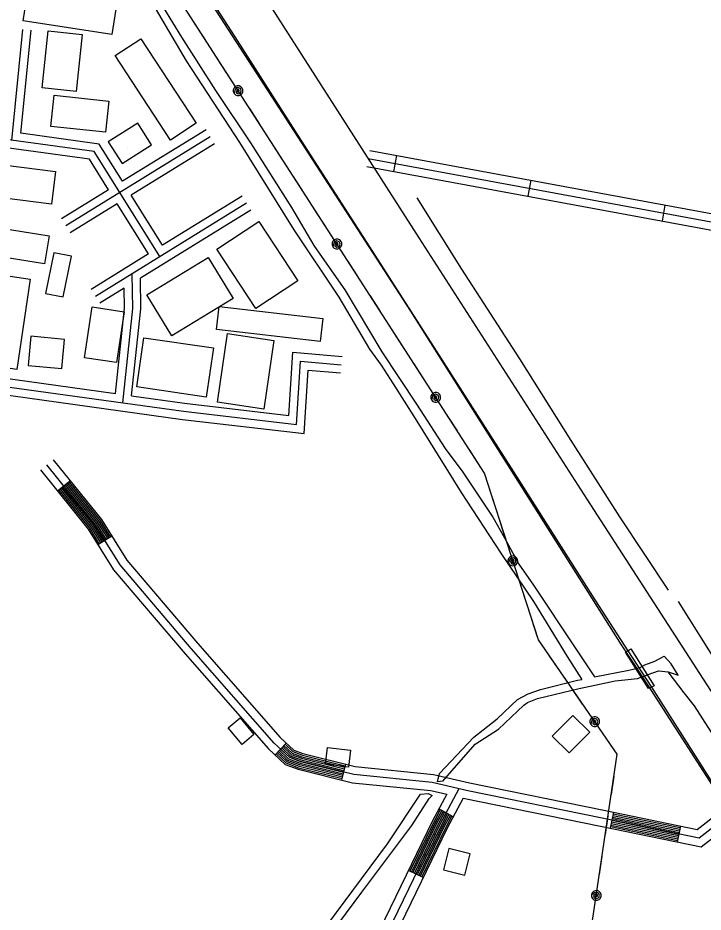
# Model space of a CAD drawing. Extents: x 3297735 to 3335592, y 670436 to 695807.
# Drawn here: x 3329591 to 3330846, y 687748 to 689386 of the extents above; entities that cross this region are included whole.
import ezdxf

# ---------------------------------------------------------------- set-up
doc = ezdxf.new("R2010")
doc.units = 0
for name, color, linetype in [('V-BLDG-OTLN', 7, 'Continuous'), ('V-BRDG-OTLN', 7, 'Continuous'), ('V-RAIL-TRAK', 7, 'Continuous'), ('V-ROAD-CNTR', 7, 'Continuous'), ('V-TOPO-SHOR', 7, 'Continuous'), ('V-UTIL-LINE', 7, 'Continuous')]:
    doc.layers.add(name, color=color, linetype=linetype)

msp = doc.modelspace()

# ---------------------------------------------------------------- linework, layer by layer
at = {"layer": 'V-BLDG-OTLN'}
for points in [[(3329609.7, 689438.1), (3329772, 689413.5), (3329763.2, 689355.5), (3329600.9, 689380.1)], [(3329635.6, 689257.8), (3329646.8, 689361.8), (3329708.8, 689355.2), (3329697.6, 689251.1)], [(3329816.1, 689347.7), (3329917.8, 689192.9), (3329870.8, 689162.1), (3329769.2, 689316.8)], [(3329657.5, 689244.4), (3329757.4, 689233.5), (3329751.2, 689176.2), (3329651.3, 689187.1)], [(3329781.8, 689118.9), (3329836, 689153.2), (3329810.7, 689193.1), (3329756.5, 689158.8)], [(3329791.1, 689146.3), (3329791.1, 689146.3)], [(3329501.2, 689124.3), (3329660.1, 689104.2), (3329652.6, 689044.7), (3329493.7, 689064.8)], [(3329483.8, 689012.9), (3329648.1, 688986.6), (3329639.9, 688935.3), (3329475.6, 688961.7)], [(3330032.4, 689012.8), (3330103.9, 688904.4), (3330026.9, 688853.6), (3329955.5, 688962.1)], [(3329689.4, 688949.2), (3329656.9, 688955.8), (3329641.7, 688881.3), (3329674.2, 688874.7)], [(3329827.4, 688878.7), (3329939.6, 688946.7), (3329985.1, 688871.7), (3329872.8, 688803.7)], [(3329527.3, 688751), (3329551.7, 688916.4), (3329613.6, 688907.2), (3329589.1, 688741.9)], [(3329713.1, 688763.4), (3329726.8, 688856.4), (3329785.5, 688847.7), (3329771.8, 688754.8)], [(3330144.6, 688792.9), (3329954.6, 688815.1), (3329959.6, 688857.3), (3330149.5, 688835.1)], [(3329671.3, 688743.7), (3329676.2, 688797.1), (3329614.6, 688802.8), (3329609.6, 688749.4)], [(3329936, 688691.4), (3329808.6, 688709.9), (3329821.7, 688800), (3329949.1, 688781.5)], [(3329956.5, 688682), (3329975, 688807.5), (3330060.1, 688794.9), (3330041.7, 688669.4)], [(3329998, 688103.9), (3330023.3, 688073.2), (3330001.6, 688055.3), (3329976.2, 688085.9)], [(3330569.8, 688070.3), (3330607.6, 688108.4), (3330638.5, 688077.8), (3330600.7, 688039.7)], [(3330158.2, 688049.9), (3330200.5, 688044.8), (3330196.8, 688013.9), (3330154.5, 688019)], [(3330370.7, 687825.5), (3330409.5, 687815.9), (3330419.2, 687854.7), (3330380.3, 687864.4)]]:
    msp.add_lwpolyline(points, close=True, dxfattribs=at)
at = {"layer": 'V-BRDG-OTLN'}
msp.add_lwpolyline([(3330713.7, 688230.6), (3330756.5, 688162.7), (3330751.4, 688160.2), (3330746.3, 688157.8), (3330704.2, 688224.4), (3330708.2, 688226.9)], close=True, dxfattribs=at)
at = {"layer": 'V-RAIL-TRAK'}
msp.add_lwpolyline([(3329613.3, 689935.4), (3329619.3, 689926.8), (3329632.2, 689906.5), (3329726.2, 689761), (3329742.7, 689735.1), (3329824.3, 689606.7), (3329879.6, 689519.7), (3329988.2, 689351.2), (3330103.6, 689170.4), (3330229.4, 688975.3), (3330357.3, 688776.2), (3330508.7, 688538.9), (3330647.6, 688320.1), (3330708.2, 688226.9), (3330751.4, 688160.2), (3330886.8, 687946.9), (3330917.6, 687899.2), (3330976.6, 687807.6), (3331107.3, 687603.7), (3331206.1, 687449.4), (3331367.2, 687198.6)], dxfattribs=at)
at = {"layer": 'V-ROAD-CNTR'}
for p, q in [((3330284.5, 689133.8), (3330279.1, 689104.3)), ((3330530.4, 689088.5), (3330525, 689059)), ((3330776.2, 689043.1), (3330770.8, 689013.6)), ((3329687.1, 688537.7), (3329663.7, 688518.9)), ((3329763.1, 688436.5), (3329737.7, 688420.6)), ((3330082.5, 688057.8), (3330062, 688035.9)), ((3330191.1, 688019.2), (3330183.9, 687990.1)), ((3330388.5, 687922.8), (3330362, 687937)), ((3330682, 687931.1), (3330676, 687901.7)), ((3330804.5, 687905.9), (3330798.4, 687876.5)), ((3330333.4, 687811.3), (3330306.4, 687824.4))]:
    msp.add_line(p, q, dxfattribs=at)
for points in [[(3327634.8, 693191.3), (3327924.7, 692735.3), (3328040.4, 692556.2), (3328316.1, 692126.6), (3328721.5, 691496.1), (3328963.9, 691111.5), (3329150, 690824.8), (3329315.6, 690572), (3329489.8, 690297.5), (3329750, 689873.2), (3329947, 689574.8), (3330325.3, 688983.2), (3330632.9, 688504.3), (3330968.6, 687984.8), (3331105.1, 687763.7)], [(3330919.9, 687892), (3330745.8, 688162.6), (3330696.8, 688237.9), (3330310.5, 688848.4), (3330028.3, 689285.2), (3329749.7, 689715.1), (3329704.7, 689793.2), (3329210.1, 690571.2), (3329172.9, 690625.2), (3328716.9, 691335.8), (3328358.5, 691897.7)], [(3329580.2, 689161.5), (3329600.4, 689364.6)], [(3329596.6, 689174.4), (3329615.3, 689363.2)], [(3329851.3, 688948.7), (3329731, 689140.8), (3329439.4, 689180.9), (3329430.9, 689192.6), (3329418.5, 689212.2), (3329400.8, 689233.6), (3329379.6, 689244.3), (3329350.4, 689251.7), (3329320.5, 689262.5), (3329243.9, 689287.3), (3329159.1, 689298), (3329046, 689308.1)], [(3329757.2, 689070.7), (3329722, 689126.9), (3329431, 689166.9), (3329418.5, 689184.2), (3329397.4, 689217.5)], [(3329935.7, 689180.8), (3329782.7, 689086.5)], [(3329782.7, 689086.5), (3329740, 689154.7), (3329596.6, 689174.4)], [(3329943.5, 689168.1), (3329678.8, 689004.8)], [(3329951.4, 689155.3), (3329798.6, 689061)], [(3330235.4, 689142.9), (3331393.1, 688929.3), (3331743.3, 688866.6)], [(3330232.7, 689128.1), (3331390.4, 688914.6), (3332668, 688685.6), (3333378.2, 688558.8)], [(3330229.9, 689113.4), (3331387.7, 688899.8), (3332665.3, 688670.8), (3333375.6, 688544)], [(3329757.2, 689070.7), (3329670.9, 689017.5)], [(3329856.1, 688969.3), (3329798.6, 689061)], [(3329773.1, 689045.3), (3329686.7, 688992)], [(3330009.9, 689046.6), (3329733.4, 688875.8)], [(3329830.5, 688953.5), (3329773.1, 689045.3)], [(3330002, 689059.4), (3329856.1, 688969.3)], [(3330017.7, 689033.9), (3329815.4, 688908.9)], [(3329830.5, 688953.5), (3329725.5, 688888.6)], [(3329783, 688680.8), (3329801.5, 688853.4), (3329800.2, 688917.1)], [(3329799.4, 688693.7), (3329816.5, 688852.7), (3329815.4, 688908.9)], [(3329785.7, 688890.6), (3329741.3, 688863.1)], [(3329769.7, 688697.8), (3329786.5, 688854), (3329785.7, 688890.6)], [(3329799.4, 688693.7), (3329896.4, 688680.2), (3330087.3, 688657.8), (3330094.6, 688773.4), (3330184.7, 688765.6)], [(3329323.8, 688734.8), (3329553.2, 688712.7), (3329894.5, 688665.3), (3330101.3, 688641.1), (3330108.6, 688757.1), (3330183.4, 688750.7)], [(3329336.3, 688718.5), (3329551.5, 688697.8), (3329892.6, 688650.4), (3330115.3, 688624.4), (3330122.6, 688740.8), (3330182.1, 688735.7)], [(3329341.3, 688748.2), (3329555, 688727.6), (3329769.7, 688697.8)], [(3329655.7, 688576.7), (3329744, 688466.9), (3329790.5, 688392.8), (3329920, 688240.5), (3330071.3, 688068.2), (3330096.4, 688044.7), (3330113.1, 688038.4), (3330209, 688014.8), (3330352.4, 688000.3), (3330418.2, 687984.8), (3330664.2, 687934.8), (3330834.9, 687899.7), (3330959.4, 687996.6)], [(3329632.3, 688557.9), (3329719.6, 688449.5), (3329766.2, 688375), (3329897.3, 688220.9), (3330049.8, 688047.4), (3330080.3, 688018.7), (3330104.2, 688009.7), (3330203.9, 687985.2), (3330347.4, 687970.7), (3330376.4, 687963.9)], [(3330968.6, 687984.8), (3330838.7, 687883.6), (3330661.2, 687920.1), (3330415, 687970.2), (3330349.9, 687985.5), (3330206.4, 688000), (3330108.7, 688024), (3330088.4, 688031.7), (3330060.6, 688057.8), (3329908.7, 688230.7), (3329778.4, 688383.9), (3329731.8, 688458.2), (3329644, 688567.3)], [(3329666, 688520.8), (3329722, 688451.2), (3329740.2, 688422.2)], [(3329668.4, 688522.7), (3329724.5, 688453), (3329742.8, 688423.8)], [(3329670.7, 688524.6), (3329726.9, 688454.7), (3329745.3, 688425.4)], [(3329673, 688526.4), (3329729.4, 688456.5), (3329747.8, 688427)], [(3329675.4, 688528.3), (3329731.8, 688458.2), (3329750.4, 688428.6)], [(3329677.7, 688530.2), (3329734.3, 688460), (3329752.9, 688430.1)], [(3329680, 688532.1), (3329736.7, 688461.7), (3329755.5, 688431.7)], [(3329682.4, 688534), (3329739.1, 688463.4), (3329758, 688433.3)], [(3329684.7, 688535.8), (3329741.6, 688465.2), (3329760.6, 688434.9)], [(3330072.3, 688046.8), (3330088.4, 688031.7), (3330108.7, 688024), (3330187.5, 688004.6)], [(3330074.3, 688049), (3330090, 688034.3), (3330109.6, 688026.9), (3330188.2, 688007.5)], [(3330076.4, 688051.2), (3330091.6, 688036.9), (3330110.5, 688029.8), (3330189, 688010.5)], [(3330078.4, 688053.4), (3330093.2, 688039.5), (3330111.3, 688032.6), (3330189.7, 688013.4)], [(3330080.5, 688055.6), (3330094.8, 688042.1), (3330112.2, 688035.5), (3330190.4, 688016.3)], [(3330064, 688038.1), (3330081.9, 688021.3), (3330105.1, 688012.6), (3330184.7, 687993)], [(3330066.1, 688040.3), (3330083.5, 688023.9), (3330106, 688015.4), (3330185.4, 687995.9)], [(3330068.1, 688042.4), (3330085.1, 688026.5), (3330106.9, 688018.3), (3330186.1, 687998.8)], [(3330070.2, 688044.6), (3330086.7, 688029.1), (3330107.8, 688021.2), (3330186.8, 688001.7)], [(3330376.4, 687963.9), (3330350.6, 687915.6), (3330166.7, 687536.4), (3330139.1, 687356.3), (3330110.3, 687207.2), (3330090.4, 687184), (3330054.6, 687166.2), (3330009.8, 687149.5)], [(3330398.8, 687974), (3330364, 687908.8), (3330181.2, 687531.9), (3330153.9, 687353.8), (3330124.2, 687200.4), (3330099.9, 687172), (3330060.6, 687152.4), (3330015.1, 687135.5)], [(3330406.5, 687956.6), (3330658.2, 687905.4), (3330842.4, 687867.5), (3330977.8, 687973)], [(3330406.5, 687956.6), (3330377.3, 687902), (3330195.7, 687527.4), (3330168.6, 687351.2), (3330138.2, 687193.7), (3330109.3, 687159.9), (3330066.6, 687138.6), (3330020.3, 687121.4)], [(3330364.7, 687935.5), (3330353.3, 687914.3), (3330309.1, 687823.1)], [(3330367.3, 687934.1), (3330356, 687912.9), (3330311.8, 687821.8)], [(3330369.9, 687932.7), (3330358.6, 687911.5), (3330314.5, 687820.5)], [(3330372.6, 687931.3), (3330361.3, 687910.2), (3330317.2, 687819.2)], [(3330375.2, 687929.9), (3330364, 687908.8), (3330319.9, 687817.8)], [(3330377.9, 687928.5), (3330366.7, 687907.4), (3330322.6, 687816.5)], [(3330380.5, 687927.1), (3330369.3, 687906.1), (3330325.3, 687815.2)], [(3330383.2, 687925.6), (3330372, 687904.7), (3330328, 687813.9)], [(3330385.8, 687924.2), (3330374.7, 687903.4), (3330330.7, 687812.6)], [(3330679, 687916.4), (3330801.5, 687891.2)], [(3330679.6, 687919.3), (3330802.1, 687894.2)], [(3330680.2, 687922.3), (3330802.7, 687897.1)], [(3330680.8, 687925.2), (3330803.3, 687900.1)], [(3330681.4, 687928.2), (3330803.9, 687903)], [(3330676.6, 687904.7), (3330799.1, 687879.5)], [(3330677.2, 687907.6), (3330799.7, 687882.4)], [(3330677.8, 687910.5), (3330800.3, 687885.4)], [(3330678.4, 687913.5), (3330800.9, 687888.3)]]:
    msp.add_lwpolyline(points, dxfattribs=at)
at = {"layer": 'V-TOPO-SHOR'}
for points in [[(3329808.2, 689485.6), (3329890.7, 689350.7), (3329953.1, 689252.6), (3330016.8, 689157.2), (3330092.3, 689038.7), (3330133.2, 688969.2), (3330152.6, 688940.6), (3330190, 688887.5), (3330257.9, 688774.4), (3330320.9, 688678.3), (3330373.6, 688597.3), (3330406.1, 688553.7), (3330460.8, 688471.3), (3330482.3, 688433.8), (3330508.7, 688385.4), (3330535.7, 688346.6), (3330610.5, 688234.2), (3330647.3, 688178.9)], [(3329822.4, 689438.3), (3329899.4, 689307.4), (3329997.1, 689157.6), (3330096.2, 688997.5), (3330178.6, 688874.2), (3330234.8, 688778.8), (3330256.2, 688749.5), (3330278.4, 688715.5), (3330318.6, 688652.1), (3330403.1, 688516.5), (3330475.8, 688405.5), (3330535.4, 688317), (3330597.1, 688216.1), (3330618.5, 688182.8), (3330624.1, 688174.3)], [(3330321.9, 689056), (3330403.7, 688925.4), (3330509.8, 688761.6), (3330603.6, 688612)], [(3330603.6, 688612), (3330692.8, 688472.2), (3330782.1, 688337.9)], [(3330800.6, 688317), (3330875.5, 688197.4), (3330913.8, 688146.1), (3330930.9, 688127.8)], [(3330647.3, 688178.9), (3330710, 688191.2), (3330730.5, 688196.1), (3330739.4, 688201), (3330757.8, 688208), (3330774.9, 688217)], [(3330781.9, 688188.3), (3330800.5, 688182.3), (3330787.3, 688202.9), (3330774.9, 688217)], [(3330369.3, 687988), (3330428.4, 688055.6), (3330471.3, 688083.3), (3330517.5, 688127.4), (3330524.3, 688132.3), (3330542.7, 688139.3), (3330619.2, 688157.6), (3330684.9, 688171.8), (3330725.9, 688176.2), (3330745.7, 688183.2), (3330764.1, 688190.2), (3330781.9, 688188.3)], [(3330953, 687934.4), (3330891.2, 688031), (3330830.4, 688126), (3330811.1, 688149.8), (3330781.9, 688188.3)], [(3330369.3, 687988), (3330359.7, 687986.7), (3330363.1, 688002.3), (3330426.2, 688068.5), (3330469.1, 688102.4), (3330505.8, 688137.6), (3330525.5, 688148), (3330548.1, 688155.7), (3330615.7, 688172.7), (3330624.1, 688174.3)], [(3330084, 687609.3), (3330100.3, 687635.5), (3330142.8, 687704.9), (3330268.2, 687872.9), (3330328.4, 687964.4), (3330342.3, 687965.6), (3330349.7, 687961.9)], [(3330084, 687609.3), (3330090.2, 687610.8), (3330101.8, 687615.6), (3330103.8, 687619.1), (3330122.1, 687643.9), (3330149.1, 687687.9), (3330221, 687784.9), (3330312.4, 687906.8), (3330344.2, 687956.3), (3330349.7, 687961.9)]]:
    msp.add_lwpolyline(points, dxfattribs=at)
at = {"layer": 'V-UTIL-LINE'}
for points in [[(3330475, 685655.1), (3330447.7, 685743.3), (3330401.5, 685941.4), (3330443.1, 686234.1), (3330505.3, 686525.7), (3330541, 686906), (3330587.8, 687295.4), (3330631.5, 687650.3), (3330688.9, 688037.2), (3330544.4, 688246.5), (3330445.8, 688552.1), (3329849.5, 689477.3), (3329408, 690171.6), (3328970.9, 690864.9), (3328673.3, 691304), (3328183.4, 692092.3), (3327926.6, 692482.3), (3327675, 692862.7), (3327176.6, 693626), (3326955.5, 694013.2), (3326951.1, 694022.1)], [(3329933.2, 689347.4), (3329914.8, 689376)], [(3329973.3, 689285.2), (3329954.9, 689313.8)], [(3329994.4, 689252.4), (3329993.3, 689249.8), (3329995.6, 689250.3), (3329996.6, 689252.8), (3329994.8, 689255.1), (3329991.8, 689253.4), (3329990.7, 689248.8), (3329994.3, 689246.5), (3329998.9, 689248), (3330000.1, 689252.4), (3329998.6, 689256.6), (3329994, 689258.1), (3329989.2, 689255.4), (3329986.9, 689247.5), (3329989.3, 689245), (3329992.5, 689243.6), (3329996.1, 689243.6), (3329999.3, 689244.8), (3330001.8, 689247.3), (3330003.2, 689250.5), (3330003.3, 689254), (3330002, 689257.3), (3329999.6, 689259.8), (3329996.3, 689261.2), (3329992.8, 689261.3), (3329989.6, 689260), (3329987, 689257.5), (3329985.6, 689254.3), (3329985.6, 689250.8), (3329986.9, 689247.5)], [(3330034, 689191.1), (3330015.6, 689219.6)], [(3330074.1, 689128.9), (3330055.7, 689157.4)], [(3330114.2, 689066.7), (3330095.8, 689095.2)], [(3330154.3, 689004.5), (3330135.8, 689033)], [(3330175.4, 688971.7), (3330174.3, 688969), (3330176.6, 688969.5), (3330177.5, 688972.1), (3330175.7, 688974.3), (3330172.8, 688972.6), (3330171.6, 688968.1), (3330175.2, 688965.8), (3330179.9, 688967.2), (3330181.1, 688971.7), (3330179.5, 688975.9), (3330174.9, 688977.3), (3330170.1, 688974.6), (3330167.8, 688966.8), (3330170.3, 688964.3), (3330173.5, 688962.9), (3330177, 688962.8), (3330180.3, 688964.1), (3330182.8, 688966.5), (3330184.2, 688969.8), (3330184.2, 688973.3), (3330182.9, 688976.5), (3330180.5, 688979.1), (3330177.3, 688980.5), (3330173.8, 688980.5), (3330170.5, 688979.2), (3330168, 688976.8), (3330166.6, 688973.6), (3330166.5, 688970.1), (3330167.8, 688966.8)], [(3330214.9, 688910.3), (3330196.5, 688938.9)], [(3330255, 688848.1), (3330236.6, 688876.7)], [(3330295.1, 688785.9), (3330276.7, 688814.5)], [(3330335.2, 688723.7), (3330316.8, 688752.3)], [(3330356.3, 688690.9), (3330355.2, 688688.3), (3330357.5, 688688.8), (3330358.5, 688691.3), (3330356.6, 688693.6), (3330353.7, 688691.9), (3330352.6, 688687.3), (3330356.2, 688685.1), (3330360.8, 688686.5), (3330362, 688690.9), (3330360.5, 688695.1), (3330355.9, 688696.6), (3330351.1, 688693.9), (3330348.8, 688686.1), (3330351.2, 688683.5), (3330354.4, 688682.1), (3330357.9, 688682.1), (3330361.2, 688683.4), (3330363.7, 688685.8), (3330365.1, 688689), (3330365.2, 688692.5), (3330363.9, 688695.8), (3330361.4, 688698.3), (3330358.2, 688699.7), (3330354.7, 688699.8), (3330351.4, 688698.5), (3330348.9, 688696.1), (3330347.5, 688692.8), (3330347.5, 688689.3), (3330348.8, 688686.1)], [(3330395.9, 688629.6), (3330377.5, 688658.1)], [(3330436, 688567.4), (3330417.5, 688595.9)], [(3330462.9, 688499), (3330452.5, 688531.3)], [(3330485.6, 688428.5), (3330475.2, 688460.9)], [(3330497.6, 688391.4), (3330495.9, 688389.1), (3330498.2, 688389), (3330499.8, 688391.3), (3330498.6, 688393.9), (3330495.3, 688393), (3330493.1, 688388.9), (3330496, 688385.8), (3330500.8, 688386), (3330503.1, 688389.9), (3330502.7, 688394.4), (3330498.6, 688397), (3330493.3, 688395.6), (3330489.1, 688388.7), (3330490.8, 688385.6), (3330493.5, 688383.4), (3330496.9, 688382.4), (3330500.4, 688382.8), (3330503.5, 688384.6), (3330505.6, 688387.3), (3330506.6, 688390.7), (3330506.2, 688394.2), (3330504.5, 688397.2), (3330501.7, 688399.4), (3330498.3, 688400.4), (3330494.9, 688400), (3330491.8, 688398.3), (3330489.6, 688395.5), (3330488.6, 688392.1), (3330489.1, 688388.7)], [(3330520, 688321.9), (3330509.6, 688354.3)], [(3330542.7, 688251.5), (3330532.3, 688283.9)], [(3330583.4, 688189.9), (3330564.1, 688217.9)], [(3330625.4, 688129), (3330606.1, 688157)], [(3330647.6, 688096.9), (3330646.6, 688094.3), (3330648.8, 688094.8), (3330649.7, 688097.4), (3330647.8, 688099.6), (3330644.9, 688097.8), (3330644, 688093.2), (3330647.7, 688091.1), (3330652.2, 688092.7), (3330653.3, 688097.1), (3330651.6, 688101.3), (3330647, 688102.6), (3330642.3, 688099.7), (3330640.2, 688091.8), (3330642.7, 688089.4), (3330646, 688088.1), (3330649.5, 688088.1), (3330652.7, 688089.5), (3330655.2, 688092.1), (3330656.5, 688095.3), (3330656.4, 688098.8), (3330655, 688102.1), (3330652.5, 688104.5), (3330649.2, 688105.8), (3330645.7, 688105.7), (3330642.5, 688104.3), (3330640, 688101.8), (3330638.8, 688098.6), (3330638.8, 688095.1), (3330640.2, 688091.8)], [(3330688.8, 688036.8), (3330688.9, 688037.2), (3330669.8, 688064.8)], [(3330678, 687963.6), (3330682.9, 687997.2)], [(3330667.1, 687890.4), (3330672.1, 687924)], [(3330656.3, 687817.2), (3330661.2, 687850.8)], [(3330650.5, 687778.6), (3330648, 687777.3), (3330650, 687776.2), (3330652.4, 687777.5), (3330652.5, 687780.4), (3330649.2, 687781.1), (3330645.4, 687778.4), (3330646.6, 687774.3), (3330651, 687772.3), (3330654.8, 687774.9), (3330656.4, 687779), (3330653.9, 687783.2), (3330648.5, 687784.3), (3330641.6, 687779.9), (3330641.8, 687776.4), (3330643.3, 687773.3), (3330645.9, 687770.9), (3330649.2, 687769.7), (3330652.7, 687769.9), (3330655.9, 687771.4), (3330658.3, 687774), (3330659.4, 687777.3), (3330659.3, 687780.8), (3330657.8, 687784), (3330655.2, 687786.3), (3330651.9, 687787.5), (3330648.4, 687787.4), (3330645.2, 687785.8), (3330642.8, 687783.2), (3330641.6, 687779.9)]]:
    msp.add_lwpolyline(points, dxfattribs=at)

doc.saveas('drawing.dxf')
